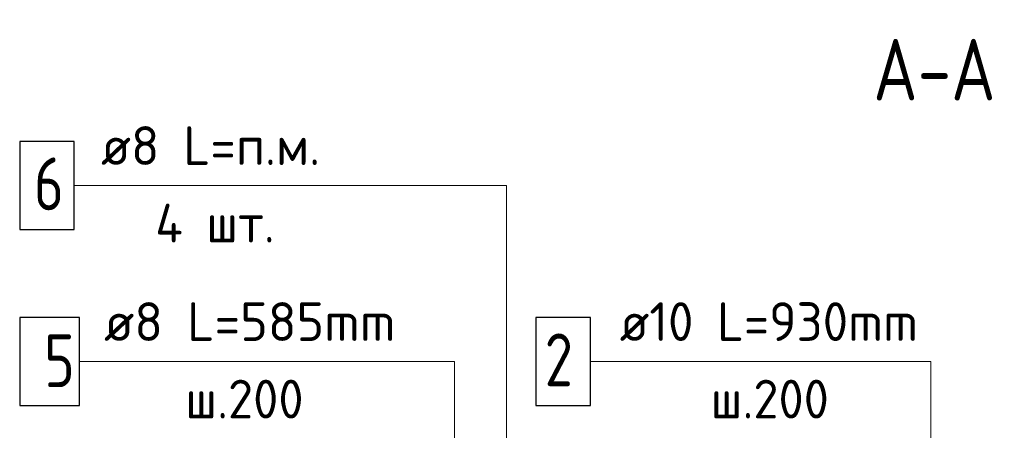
# Model space of a CAD drawing. Header units: millimetres. Extents: x 40580 to 1930067, y -240640 to 81020.
# Tile 636 of 656: x 1688449 to 1694043, y -211554 to -209221. Entities that reach past the tile are written whole.
import ezdxf

# ---------------------------------------------------------------- set-up
doc = ezdxf.new("R2010")
doc.units = ezdxf.units.MM
for name, color, linetype, lineweight in [('Standard', 7, 'Continuous', 25), ('Позиционная метка линия выноска', 7, 'Continuous', 13), ('Примечания', 7, 'Continuous', 13), ('Ребро вкладыша арматура S1', 52, 'Continuous', 25), ('Ребро вкладыша арматура поперечная AW', 52, 'Continuous', 25)]:
    doc.layers.add(name, color=color, linetype=linetype, lineweight=lineweight)
doc.styles.add('GOST 2.304', font='isocpeur.ttf', dxfattribs={"width": 0.8})
doc.styles.add('ISOCPEUR', font='isocpeur.ttf')

msp = doc.modelspace()

# ---------------------------------------------------------------- linework, layer by layer
at = {"color": 7, "linetype": 'Continuous', "lineweight": 25, "transparency": 33554687}
msp.add_lwpolyline([(1691382.2, -211413.4), (1691692.2, -211413.4), (1691692.2, -210913.4), (1691382.2, -210913.4), (1691382.2, -211413.4)], dxfattribs=at)
at = {"layer": 'Позиционная метка линия выноска', "color": 7, "linetype": 'Continuous', "lineweight": 13, "transparency": 33554687}
for points in [[(1688758.9, -210163.4), (1691215.5, -210163.4), (1691215.5, -212313.4)], [(1688788.8, -211163.4), (1690919.6, -211163.4), (1690919.6, -212291.7)], [(1691692.2, -211163.4), (1693625.5, -211163.4), (1693625.5, -212478.5), (1692715.5, -212478.5)]]:
    msp.add_lwpolyline(points, dxfattribs=at)
at = {"layer": 'Ребро вкладыша арматура S1', "color": 7, "linetype": 'Continuous', "lineweight": 25, "transparency": 33554687}
msp.add_lwpolyline([(1688448.9, -210413.4), (1688758.9, -210413.4), (1688758.9, -209913.4), (1688448.9, -209913.4), (1688448.9, -210413.4)], dxfattribs=at)
at = {"layer": 'Ребро вкладыша арматура поперечная AW', "color": 7, "linetype": 'Continuous', "lineweight": 25, "transparency": 33554687}
msp.add_lwpolyline([(1688448.9, -211413.4), (1688788.8, -211413.4), (1688788.8, -210913.4), (1688448.9, -210913.4), (1688448.9, -211413.4)], dxfattribs=at)
msp.add_lwpolyline([(1688448.9, -211413.4), (1688788.8, -211413.4), (1688788.8, -210913.4), (1688448.9, -210913.4), (1688448.9, -211413.4)], dxfattribs=at)

# ---------------------------------------------------------------- texts
at = {"color": 7, "linetype": 'Continuous', "lineweight": 13, "transparency": 33554687, "attachment_point": 7, "style": 'ISOCPEUR'}
for s, insert, char_height, width in [('\\W0.96;ø10 L=930mm ', (1691857.9, -211046.1), 220, 1997.586), ('\\W0.78;2', (1691432.2, -211303.4), 300, 326.853), ('\\W0.95;ш.200 ', (1692374.8, -211486.1), 220, 962.821)]:
    msp.add_mtext(s, dxfattribs=dict(at, insert=insert, char_height=char_height, width=width))
at = {"layer": 'Standard', "color": 7, "linetype": 'Continuous', "lineweight": -3, "transparency": 33554687, "insert": (1693298.8, -209680.1), "char_height": 350, "width": 871.094, "attachment_point": 7, "style": 'GOST 2.304'}
msp.add_mtext('А-А', dxfattribs=at)
at = {"layer": 'Примечания', "color": 7, "linetype": 'Continuous', "lineweight": 25, "transparency": 33554687, "insert": (1689218.8, -210486.1), "char_height": 220, "width": 873.827, "attachment_point": 7, "style": 'GOST 2.304'}
msp.add_mtext('\\W0.95;4 шт.', dxfattribs=at)
at = {"layer": 'Ребро вкладыша арматура S1', "color": 7, "linetype": 'Continuous', "lineweight": 13, "transparency": 33554687, "attachment_point": 7, "style": 'ISOCPEUR'}
for s, insert, char_height, width in [('\\W0.97;ø8 L=п.м. ', (1688910.8, -210046.1), 220, 1492.752), ('{\\W0.7800;6}', (1688530.1, -210303.4), 300, 326.834)]:
    msp.add_mtext(s, dxfattribs=dict(at, insert=insert, char_height=char_height, width=width))
at = {"layer": 'Ребро вкладыша арматура поперечная AW', "color": 7, "linetype": 'Continuous', "lineweight": 13, "transparency": 33554687, "attachment_point": 7, "style": 'ISOCPEUR'}
for s, insert, char_height, width in [('\\W0.98;ø8 L=585mm ', (1688927.9, -211046.1), 220, 1889.823), ('{\\W0.8000;5}', (1688587.7, -211308.3), 300, 359.839), ('\\W0.95;ш.200 ', (1689389.9, -211486.1), 220, 962.821)]:
    msp.add_mtext(s, dxfattribs=dict(at, insert=insert, char_height=char_height, width=width))

doc.saveas('drawing.dxf')
